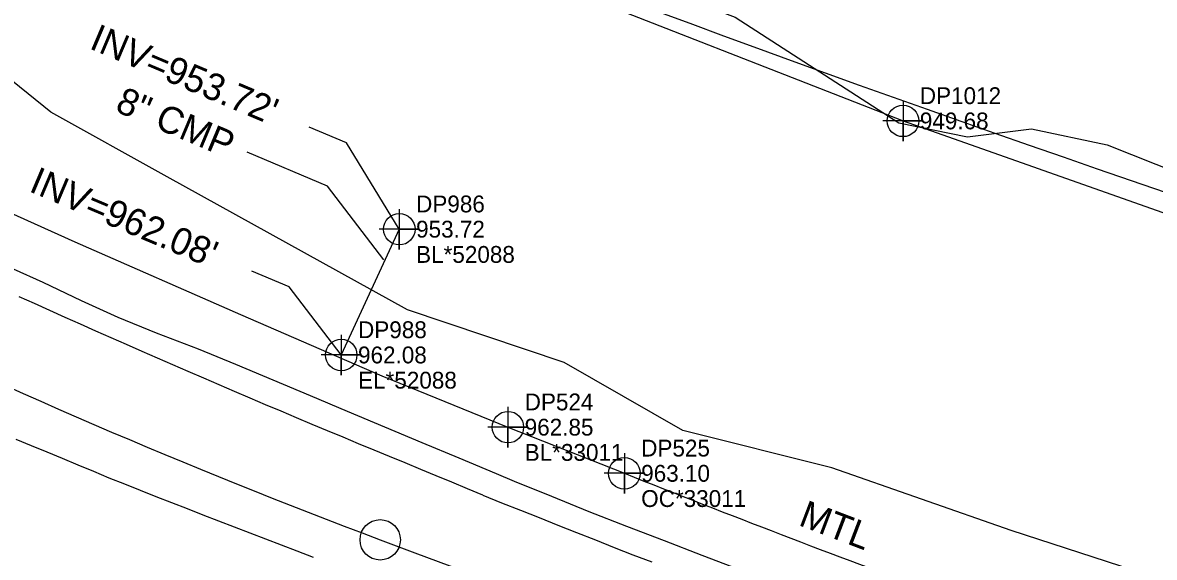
# Model space of a CAD drawing. Extents: x 1182322 to 1186765, y 572295 to 575411.
# Drawn here: x 1185300.8 to 1185469.1, y 573927.6 to 574007 of the extents above; entities that cross this region are included whole.
import ezdxf

# ---------------------------------------------------------------- set-up
doc = ezdxf.new("R2010")
doc.units = 0
for name, color, linetype in [('COGO Default Chain', 7, 'Continuous'), ('Exist Guardrail', 7, 'Continuous'), ('Exist Guardrail Cogo Comment', 7, 'Continuous'), ('Exist Guardrail Cogo Elevation', 7, 'Continuous'), ('Exist Guardrail Cogo Number', 7, 'Continuous'), ('Exist Guardrail Cogo Point CELL', 7, 'Continuous'), ('Exist Guardrail Text', 7, 'Continuous'), ('Exist Horizontal Alignment', 7, 'Continuous'), ('Exist Horizontal Alignment Point', 7, 'Continuous'), ('Exist Other Culture Fence Line', 7, 'Continuous'), ('Exist Other Culture Fence Line Cogo Elevation', 7, 'Continuous'), ('Exist Other Culture Fence Line Cogo Number', 7, 'Continuous'), ('Exist Other Culture Fence Line Cogo Point CELL', 7, 'Continuous'), ('Exist Right of Way Line', 7, 'Continuous'), ('Exist Roads EOP', 7, 'Continuous'), ('Exist Roads EOT', 7, 'Continuous'), ('Exist Structure Minor Pipes CMP 8 Inch', 7, 'Continuous'), ('Exist Structure Minor Pipes CMP 8 Inch Cogo Comment', 7, 'Continuous'), ('Exist Structure Minor Pipes CMP 8 Inch Cogo Elevation', 7, 'Continuous'), ('Exist Structure Minor Pipes CMP 8 Inch Cogo Number', 7, 'Continuous'), ('Exist Structure Minor Pipes CMP 8 Inch Cogo Point CELL', 7, 'Continuous'), ('Exist Structure Minor Pipes CMP 8 Inch Invert', 7, 'Continuous'), ('Exist Structure Minor Pipes CMP 8 Inch Leader', 7, 'Continuous'), ('Exist Structure Minor Pipes CMP 8 Inch Text', 7, 'Continuous'), ('Exist Vegetation Woods Line', 7, 'Continuous')]:
    doc.layers.add(name, color=color, linetype=linetype)

msp = doc.modelspace()

# ---------------------------------------------------------------- linework, layer by layer
at = {"layer": 'COGO Default Chain'}
for centre, radius, start, end in [((1185699.1, 574848.11), 980.65, 244.03246, 249.39538), ((1186394.82, 576698.6), 2957.6, 249.39538, 256.24258)]:
    msp.add_arc(centre, radius, start, end, dxfattribs=at)
at = {"layer": 'Exist Guardrail'}
msp.add_line((1185372.98, 573946.93), (1185390.3, 573940.07), dxfattribs=at)
msp.add_lwpolyline([(1184925.22, 574196.03), (1184940.92, 574185.3), (1184959.33, 574172.9), (1184978.14, 574160.33), (1184996.44, 574148.21), (1185018.65, 574133.65), (1185055.08, 574109.91), (1185079.9, 574094.38), (1185101.46, 574081.15), (1185126.01, 574066.65), (1185148.38, 574053.8), (1185171.51, 574041.08), (1185193.64, 574029.24), (1185214.8, 574018.56), (1185235.75, 574008.29), (1185258.51, 573997.23), (1185286.86, 573984.23), (1185308.57, 573974.45), (1185333.23, 573963.66), (1185354.25, 573954.54), (1185372.98, 573946.93)], dxfattribs=at)
msp.add_spline([(1185390.3, 573940.07), (1185437.01, 573922.28), (1185484.33, 573906.54), (1185526.22, 573893.43), (1185574.13, 573879.46), (1185622.33, 573866.54), (1185670.88, 573853.88), (1185719.13, 573841.46), (1185767.43, 573829.33), (1185816.18, 573817.9), (1185864.94, 573807.26), (1185913.93, 573797.57), (1185963.25, 573788.74), (1186012.41, 573780.34), (1186049.41, 573774.82)], degree=3, dxfattribs=at)
at = {"layer": 'Exist Guardrail Cogo Point CELL'}
for points in [[(1185372.98, 573949.93), (1185372.98, 573943.93), (1185372.98, 573946.93), (1185375.98, 573946.93), (1185369.98, 573946.93)], [(1185390.3, 573943.07), (1185390.3, 573937.07), (1185390.3, 573940.07), (1185393.3, 573940.07), (1185387.3, 573940.07)]]:
    msp.add_lwpolyline(points, dxfattribs=at)
for centre in [(1185372.98, 573946.93), (1185390.3, 573940.07)]:
    msp.add_circle(centre, 2.34, dxfattribs=at)
at = {"layer": 'Exist Horizontal Alignment'}
for centre, radius, start, end in [((1185699.1, 574848.11), 980.65, 244.03246, 249.39538), ((1186394.82, 576698.6), 2957.6, 249.39538, 256.24258)]:
    msp.add_arc(centre, radius, start, end, dxfattribs=at)
at = {"layer": 'Exist Horizontal Alignment Point'}
msp.add_circle((1185353.99, 573930.19), 3, dxfattribs=at)
at = {"layer": 'Exist Other Culture Fence Line'}
msp.add_lwpolyline([(1184859.89, 574383.59), (1184869.68, 574315.09), (1184908.6, 574288.34), (1184956.03, 574255.54), (1185009.07, 574217.02), (1185046.56, 574193.02), (1185093.48, 574162.62), (1185152.72, 574124.64), (1185217.54, 574090.13), (1185270.37, 574062.3), (1185320.4, 574038.84), (1185375.89, 574014.29), (1185431.73, 573992.44), (1185491.11, 573971.52), (1185538.71, 573956.46), (1185576.16, 573944.72), (1185627.61, 573931.32)], dxfattribs=at)
at = {"layer": 'Exist Other Culture Fence Line Cogo Point CELL'}
msp.add_lwpolyline([(1185431.73, 573995.44), (1185431.73, 573989.44), (1185431.73, 573992.44), (1185434.73, 573992.44), (1185428.73, 573992.44)], dxfattribs=at)
msp.add_circle((1185431.73, 573992.44), 2.34, dxfattribs=at)
at = {"layer": 'Exist Right of Way Line'}
msp.add_arc((1186394.82, 576698.6), 2869.6, 249.39538, 256.24258, dxfattribs=at)
at = {"layer": 'Exist Roads EOP'}
for points in [[(1185299.41, 573970.46), (1185303.83, 573968.5), (1185309.53, 573965.75), (1185315, 573963.29), (1185320.68, 573960.94), (1185326.95, 573958.56), (1185332.49, 573956.27), (1185338.03, 573953.95), (1185343.56, 573951.63), (1185349.1, 573949.31), (1185354.63, 573946.99), (1185360.16, 573944.67), (1185365.69, 573942.35), (1185371.23, 573940.02), (1185373.9, 573938.9)], [(1185373.9, 573938.9), (1185379.45, 573936.66), (1185385.02, 573934.41), (1185390.62, 573932.23), (1185396.22, 573930.08), (1185401.82, 573927.93), (1185407.43, 573925.78), (1185413.03, 573923.65), (1185418.67, 573921.6), (1185424.31, 573919.56), (1185429.96, 573917.52), (1185435.61, 573915.51), (1185441.29, 573913.59), (1185446.98, 573911.67), (1185452.66, 573909.75), (1185458.36, 573907.87), (1185464.06, 573905.99), (1185469.76, 573904.12)]]:
    msp.add_lwpolyline(points, dxfattribs=at)
at = {"layer": 'Exist Roads EOT'}
for points in [[(1185369.26, 573936.81), (1185366.95, 573937.77), (1185364.64, 573938.74), (1185362.33, 573939.7), (1185360.03, 573940.66), (1185357.71, 573941.61), (1185355.4, 573942.56), (1185353.09, 573943.51), (1185350.78, 573944.47), (1185348.47, 573945.42), (1185346.16, 573946.39), (1185343.86, 573947.35), (1185341.55, 573948.32), (1185339.25, 573949.29), (1185336.94, 573950.26), (1185334.64, 573951.24), (1185332.34, 573952.22), (1185330.05, 573953.21), (1185327.75, 573954.21), (1185325.46, 573955.2), (1185323.17, 573956.2), (1185320.87, 573957.19), (1185318.58, 573958.19), (1185316.29, 573959.19), (1185314, 573960.2), (1185311.72, 573961.21), (1185309.43, 573962.23), (1185307.15, 573963.25), (1185304.87, 573964.27), (1185302.59, 573965.29), (1185300.31, 573966.31)], [(1185344.08, 573927.58), (1185341.67, 573928.5), (1185339.33, 573929.39), (1185336.99, 573930.28), (1185334.66, 573931.17), (1185332.32, 573932.06), (1185329.99, 573932.97), (1185327.66, 573933.87), (1185325.33, 573934.77), (1185323, 573935.68), (1185320.67, 573936.6), (1185318.35, 573937.52), (1185316.02, 573938.44), (1185313.71, 573939.37), (1185311.4, 573940.33), (1185309.09, 573941.29), (1185306.78, 573942.25), (1185304.47, 573943.2), (1185302.16, 573944.16), (1185299.85, 573945.11)], [(1185369.26, 573936.81), (1185372.05, 573935.71), (1185374.84, 573934.6), (1185377.63, 573933.5), (1185380.41, 573932.39), (1185383.2, 573931.28), (1185385.99, 573930.17), (1185388.78, 573929.06), (1185391.58, 573927.98), (1185394.38, 573926.91)]]:
    msp.add_lwpolyline(points, dxfattribs=at)
at = {"layer": 'Exist Structure Minor Pipes CMP 8 Inch'}
msp.add_line((1185356.83, 573976.35), (1185348.2, 573957.66), dxfattribs=at)
at = {"layer": 'Exist Structure Minor Pipes CMP 8 Inch Cogo Point CELL'}
for points in [[(1185356.83, 573979.35), (1185356.83, 573973.35), (1185356.83, 573976.35), (1185359.83, 573976.35), (1185353.83, 573976.35)], [(1185348.2, 573960.66), (1185348.2, 573954.66), (1185348.2, 573957.66), (1185351.2, 573957.66), (1185345.2, 573957.66)]]:
    msp.add_lwpolyline(points, dxfattribs=at)
for centre in [(1185356.83, 573976.35), (1185348.2, 573957.66)]:
    msp.add_circle(centre, 2.34, dxfattribs=at)
at = {"layer": 'Exist Structure Minor Pipes CMP 8 Inch Leader'}
for points in [[(1185356.83, 573976.35), (1185348.96, 573989.19), (1185343.43, 573991.53)], [(1185354.55, 573971.82), (1185346.16, 573982.75), (1185334.22, 573987.81)], [(1185348.2, 573957.66), (1185340.45, 573967.77), (1185334.92, 573970.11)]]:
    msp.add_lwpolyline(points, dxfattribs=at)
at = {"layer": 'Exist Vegetation Woods Line'}
for points in [[(1185285.21, 574060.08), (1185309.44, 574048.8), (1185324.32, 574041.57), (1185335.88, 574032.48), (1185346.42, 574026.39), (1185371.67, 574015.48), (1185383.93, 574016.42), (1185406.75, 574007.88), (1185431.09, 573992.16), (1185441.34, 573990.08), (1185450.82, 573991.25), (1185462.07, 573988.89), (1185487.68, 573978.75), (1185499.33, 573972.48), (1185515.21, 573971.52), (1185535.92, 573963.33), (1185546.48, 573961.63), (1185564.05, 573955.41), (1185572.33, 573948.02)], [(1185532.46, 573899.18), (1185508.81, 573906.89), (1185480.4, 573920.97), (1185447.79, 573931.59), (1185421.14, 573940.88), (1185398.99, 573946.42), (1185381.34, 573956.52), (1185358.05, 573964.37), (1185322.3, 573984.13), (1185305.03, 573993.75), (1185291.23, 574004.86)]]:
    msp.add_lwpolyline(points, dxfattribs=at)

# ---------------------------------------------------------------- texts
at = {"layer": 'Exist Guardrail Cogo Comment'}
for s, p in [('BL*33011', (1185375.48, 573941.93)), ('OC*33011', (1185392.8, 573935.07))]:
    msp.add_text(s, height=2.5, dxfattribs=at).set_placement(p)
at = {"layer": 'Exist Guardrail Cogo Elevation'}
for s, p in [('962.85', (1185375.48, 573945.68)), ('963.10', (1185392.8, 573938.82))]:
    msp.add_text(s, height=2.5, dxfattribs=at).set_placement(p)
at = {"layer": 'Exist Guardrail Cogo Number'}
for s, p in [('DP524', (1185375.48, 573949.43)), ('DP525', (1185392.8, 573942.57))]:
    msp.add_text(s, height=2.5, dxfattribs=at).set_placement(p)
at = {"layer": 'Exist Guardrail Text'}
msp.add_text('MTL', height=4, rotation=339.1517, dxfattribs=at).set_placement((1185416.04, 573932.41))
at = {"layer": 'Exist Other Culture Fence Line Cogo Elevation'}
msp.add_text('949.68', height=2.5, dxfattribs=at).set_placement((1185434.23, 573991.19))
at = {"layer": 'Exist Other Culture Fence Line Cogo Number'}
msp.add_text('DP1012', height=2.5, dxfattribs=at).set_placement((1185434.23, 573994.94))
at = {"layer": 'Exist Structure Minor Pipes CMP 8 Inch Cogo Comment'}
for s, p in [('BL*52088', (1185359.33, 573971.35)), ('EL*52088', (1185350.7, 573952.66))]:
    msp.add_text(s, height=2.5, dxfattribs=at).set_placement(p)
at = {"layer": 'Exist Structure Minor Pipes CMP 8 Inch Cogo Elevation'}
for s, p in [('953.72', (1185359.33, 573975.1)), ('962.08', (1185350.7, 573956.41))]:
    msp.add_text(s, height=2.5, dxfattribs=at).set_placement(p)
at = {"layer": 'Exist Structure Minor Pipes CMP 8 Inch Cogo Number'}
for s, p in [('DP986', (1185359.33, 573978.85)), ('DP988', (1185350.7, 573960.16))]:
    msp.add_text(s, height=2.5, dxfattribs=at).set_placement(p)
at = {"layer": 'Exist Structure Minor Pipes CMP 8 Inch Invert'}
for s, p in [("INV=953.72'", (1185310.59, 574003.26)), ("INV=962.08'", (1185301.61, 573982.03))]:
    msp.add_text(s, height=4, rotation=337.0679, dxfattribs=at).set_placement(p)
at = {"layer": 'Exist Structure Minor Pipes CMP 8 Inch Text'}
msp.add_text('8" CMP', height=4, rotation=337.2327, dxfattribs=at).set_placement((1185314.41, 573993.93))

doc.saveas('drawing.dxf')
